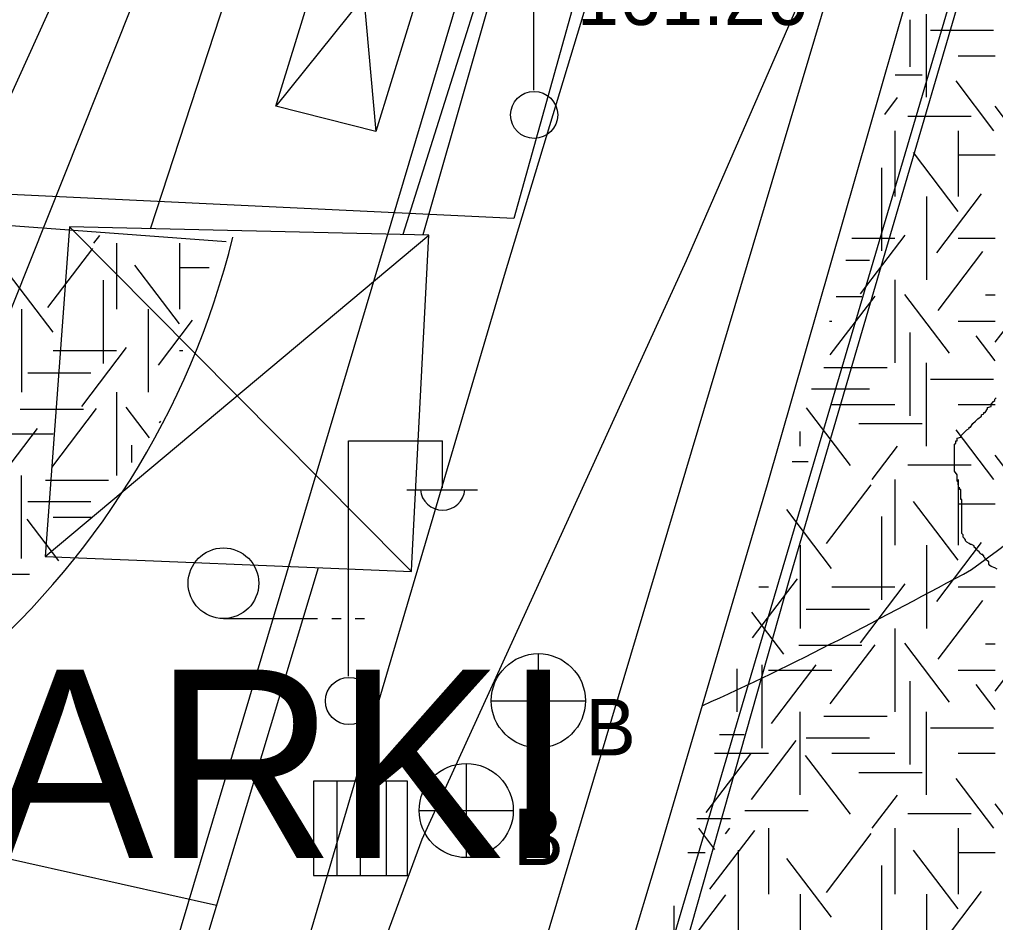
# Model space of a CAD drawing. Extents: x 419101 to 420177, y 4451541 to 4452254.
# Drawn here: x 419843.29 to 419864.02, y 4451645.79 to 4451664.97 of the extents above; entities that cross this region are included whole.
import ezdxf

# ---------------------------------------------------------------- set-up
doc = ezdxf.new("R2010")
doc.units = 0
for name, color, linetype in [('2_KADASTRO', 7, 'Continuous'), ('3_HALİHAZIR', 7, 'Continuous'), ('Level 28', 7, 'Continuous'), ('Level 3', 7, 'Continuous'), ('Level 41', 7, 'Continuous'), ('Level 48', 7, 'Continuous'), ('Level 62', 7, 'Continuous')]:
    doc.layers.add(name, color=color, linetype=linetype)

msp = doc.modelspace()

# ---------------------------------------------------------------- linework, layer by layer
at = {"layer": '2_KADASTRO'}
msp.add_lwpolyline([(419789.195, 4451663.821), (419792.466, 4451722.195), (419796.208, 4451788.966), (419796.952, 4451802.25), (419802.028, 4451804.087), (419846.019, 4451820.004), (419846.711, 4451808.426), (419850.52, 4451780.325), (419850.846, 4451775.043), (419851.91, 4451757.789), (419863.818, 4451701.263), (419862.735, 4451692.788), (419853.795, 4451660.742)], close=True, dxfattribs=at)
msp.add_lwpolyline([(419820.264, 4451544.16), (419824.813, 4451554.446), (419833.565, 4451576.576), (419844.774, 4451607.102), (419842.324, 4451608.225), (419840.963, 4451614.622), (419846.138, 4451628.013), (419847.053, 4451634.549), (419851.843, 4451647.558), (419857.463, 4451659.852), (419863.066, 4451672.719), (419864.62, 4451681.733)], dxfattribs=at)
at = {"layer": '3_HALİHAZIR'}
for p, q in [((419854.213, 4451663.468), (419854.213, 4451668.469)), ((419850.345, 4451668.338), (419850.858, 4451662.592)), ((419852.454, 4451667.765), (419848.734, 4451663.133)), ((419844.352, 4451660.565), (419851.446, 4451653.415)), ((419843.834, 4451653.566), (419851.988, 4451660.392)), ((419850.278, 4451651.02), (419850.278, 4451656.02)), ((419850.278, 4451656.02), (419852.278, 4451656.02)), ((419852.278, 4451655.02), (419852.278, 4451656.02)), ((419851.518, 4451654.98), (419853.018, 4451654.98)), ((419851.446, 4451653.415), (419851.616, 4451653.244)), ((419847.622, 4451652.246), (419849.622, 4451652.246)), ((419849.922, 4451652.246), (419850.122, 4451652.246)), ((419850.422, 4451652.246), (419850.622, 4451652.246)), ((419854.312, 4451651.501), (419854.312, 4451649.501)), ((419853.312, 4451650.501), (419855.312, 4451650.501)), ((419852.78, 4451649.169), (419852.78, 4451647.169)), ((419851.536, 4451648.79), (419849.536, 4451648.79)), ((419849.536, 4451648.79), (419849.536, 4451646.79)), ((419851.536, 4451648.79), (419849.536, 4451648.79)), ((419849.536, 4451648.79), (419849.536, 4451646.79)), ((419850.041, 4451646.79), (419850.041, 4451648.79)), ((419850.536, 4451646.79), (419850.536, 4451648.79)), ((419851.084, 4451646.79), (419851.084, 4451648.79)), ((419851.536, 4451646.79), (419851.536, 4451648.79)), ((419851.536, 4451646.79), (419851.536, 4451648.79)), ((419851.78, 4451648.169), (419853.78, 4451648.169)), ((419849.536, 4451646.79), (419851.536, 4451646.79)), ((419849.536, 4451646.79), (419851.536, 4451646.79))]:
    msp.add_line(p, q, dxfattribs=at)
for points in [[(419854.108, 4451764.505), (419857.462, 4451741.765), (419859.72, 4451728.319), (419862.073, 4451715.212), (419863.24, 4451708.443), (419863.339, 4451705.916), (419863.196, 4451700.825), (419862.751, 4451694.807), (419862.57, 4451691.986), (419862.417, 4451689.935), (419861.848, 4451686.413), (419861.411, 4451684.412), (419860.478, 4451681.371), (419859.193, 4451677.903), (419858.463, 4451675.539), (419857.204, 4451671.483), (419853.588, 4451659.531)], [(419859.718, 4451653.327), (419865.588, 4451673.351), (419870.028, 4451688.451), (419873.771, 4451701.116)], [(419868.918, 4451689.896), (419868.446, 4451688.125), (419864.282, 4451672.893), (419859.172, 4451655.088), (419858.657, 4451653.339)], [(419857.414, 4451679.48), (419855.007, 4451671.421), (419851.855, 4451660.395)], [(419846.075, 4451660.526), (419849.401, 4451670.707), (419854.256, 4451669.364), (419851.435, 4451660.404)], [(419839.208, 4451653.544), (419840.886, 4451657.202), (419840.404, 4451657.42), (419845.513, 4451668.683), (419845.948, 4451668.571), (419846.285, 4451669.221)], [(419840.995, 4451653.525), (419847.113, 4451668.866), (419846.285, 4451669.221)], [(419851.625, 4451653.413), (419851.988, 4451660.392), (419844.352, 4451660.565), (419843.834, 4451653.566), (419846.135, 4451653.471)], [(419853.588, 4451659.531), (419851.782, 4451653.411)], [(419851.782, 4451653.411), (419848.75, 4451643.139), (419844.52, 4451628.342), (419840.24, 4451614.361), (419839.911, 4451613.487), (419839.783, 4451613.337), (419839.571, 4451613.215), (419833.428, 4451612.055), (419832.344, 4451611.962), (419831.936, 4451611.989), (419831.487, 4451612.136), (419831.252, 4451612.24), (419830.867, 4451612.468), (419820.685, 4451621.565), (419809.068, 4451631.913), (419797.161, 4451642.528), (419785.929, 4451652.569), (419784.223, 4451654.124)], [(419849.638, 4451653.326), (419843.337, 4451632.432), (419838.343, 4451615.072), (419832.198, 4451614.027), (419828.746, 4451617.008), (419812.136, 4451631.897), (419793.705, 4451648.418), (419789.63, 4451652.025), (419787.322, 4451654.092)], [(419846.135, 4451653.471), (419846.137, 4451653.471)], [(419846.137, 4451653.471), (419851.616, 4451653.244), (419851.625, 4451653.413)], [(419858.657, 4451653.339), (419856.858, 4451647.217), (419852.994, 4451634.388), (419849.594, 4451622.437), (419845.502, 4451609.533), (419841.448, 4451597.45), (419836.927, 4451585.623), (419832.371, 4451573.643), (419827.96, 4451562.638), (419822.259, 4451547.394), (419821.043, 4451544.152)], [(419844.271, 4451602.4), (419844.354, 4451602.616), (419848.66, 4451615.015), (419854.798, 4451635.955), (419859.652, 4451653.101), (419859.718, 4451653.327)], [(419840.589, 4451650.253), (419841.828, 4451649.699), (419841.394, 4451647.518), (419847.475, 4451646.156)]]:
    msp.add_lwpolyline(points, dxfattribs=at)
msp.add_lwpolyline([(419850.345, 4451668.338), (419852.454, 4451667.765), (419850.858, 4451662.592), (419848.734, 4451663.133)], close=True, dxfattribs=at)
for centre, radius in [((419854.223, 4451662.944), 0.5), ((419847.622, 4451652.996), 0.75), ((419854.312, 4451650.501), 1), ((419850.289, 4451650.495), 0.5), ((419852.78, 4451648.169), 1)]:
    msp.add_circle(centre, radius, dxfattribs=at)
msp.add_arc((419852.279, 4451655.023), 0.474, 184.8384, 355.1464, dxfattribs=at)
for points in [[(419863.518, 4451653.286), (419875.281, 4451661.721), (419884.647, 4451667.369), (419900.486, 4451675.908), (419910.541, 4451690.508), (419912.665, 4451698.792)], [(419857.795, 4451650.397), (419857.804, 4451650.401), (419863.518, 4451653.286)], [(419852.54, 4451632.783), (419856.044, 4451634.211), (419871.444, 4451640.781), (419887.184, 4451646.621), (419902.374, 4451652.471), (419903.245, 4451652.867)], [(419846.731, 4451613.4), (419846.734, 4451613.401), (419851.514, 4451616.401), (419885.634, 4451630.941), (419888.984, 4451632.301), (419889.844, 4451632.681), (419890.744, 4451632.961), (419895.264, 4451633.531), (419919.823, 4451636.751), (419931.005, 4451651.381), (419931.911, 4451652.564)]]:
    msp.add_spline(points, degree=3, dxfattribs=at)
at = {"layer": 'Level 28'}
msp.add_lwpolyline([(419844.35, 4451603.432), (419844.748, 4451604.472), (419847.312, 4451612.044), (419872.817, 4451698.387), (419872.086, 4451699.465), (419877.866, 4451703.382), (419878.674, 4451702.189)], dxfattribs=at)
at = {"layer": 'Level 3'}
for points in [[(419863.233, 4451655.09), (419863.233, 4451655.116), (419863.233, 4451655.141), (419863.207, 4451655.167), (419863.207, 4451655.193), (419863.207, 4451655.219), (419863.207, 4451655.245), (419863.207, 4451655.271), (419863.207, 4451655.297), (419863.155, 4451655.375), (419863.155, 4451655.453), (419863.155, 4451655.479), (419863.155, 4451655.557), (419863.155, 4451655.635), (419863.155, 4451655.661), (419863.155, 4451655.687), (419863.155, 4451655.713), (419863.155, 4451655.739), (419863.155, 4451655.765), (419863.155, 4451655.791), (419863.155, 4451655.817), (419863.155, 4451655.843), (419863.155, 4451655.869), (419863.155, 4451655.947), (419863.181, 4451655.972), (419863.181, 4451655.998), (419863.181, 4451656.024), (419863.207, 4451656.024), (419863.207, 4451656.05), (419863.207, 4451656.076), (419863.285, 4451656.102), (419863.285, 4451656.128), (419863.363, 4451656.206), (419863.415, 4451656.258), (419863.466, 4451656.284), (419863.466, 4451656.31), (419863.492, 4451656.31), (419863.544, 4451656.388), (419863.596, 4451656.44), (419863.648, 4451656.492), (419863.726, 4451656.544), (419863.726, 4451656.57), (419863.778, 4451656.596), (419863.778, 4451656.622), (419863.804, 4451656.622), (419863.856, 4451656.7), (419863.856, 4451656.726), (419863.933, 4451656.752), (419863.933, 4451656.777), (419863.933, 4451656.803), (419863.985, 4451656.855), (419864.011, 4451656.881), (419864.011, 4451656.907), (419864.037, 4451656.933)], [(419864.063, 4451653.298), (419864.011, 4451653.324), (419863.933, 4451653.35), (419863.907, 4451653.376), (419863.882, 4451653.402), (419863.882, 4451653.428), (419863.882, 4451653.454), (419863.804, 4451653.505), (419863.804, 4451653.531), (419863.778, 4451653.557), (419863.778, 4451653.583), (419863.752, 4451653.583), (419863.752, 4451653.609), (419863.726, 4451653.609), (419863.7, 4451653.635), (419863.674, 4451653.661), (419863.648, 4451653.687), (419863.622, 4451653.713), (419863.596, 4451653.739), (419863.57, 4451653.765), (419863.57, 4451653.791), (419863.518, 4451653.817), (419863.492, 4451653.817), (419863.466, 4451653.843), (419863.415, 4451653.869), (419863.389, 4451653.895), (419863.389, 4451653.921), (419863.363, 4451653.947), (419863.337, 4451653.973), (419863.337, 4451653.999), (419863.337, 4451654.025), (419863.311, 4451654.051), (419863.311, 4451654.077), (419863.311, 4451654.103), (419863.311, 4451654.181), (419863.311, 4451654.233), (419863.311, 4451654.259), (419863.311, 4451654.285), (419863.311, 4451654.31), (419863.311, 4451654.336), (419863.311, 4451654.362), (419863.311, 4451654.388), (419863.311, 4451654.414), (419863.311, 4451654.44), (419863.311, 4451654.466), (419863.311, 4451654.492), (419863.311, 4451654.518), (419863.311, 4451654.544), (419863.311, 4451654.57), (419863.311, 4451654.596), (419863.311, 4451654.622), (419863.311, 4451654.648), (419863.311, 4451654.726), (419863.311, 4451654.752), (419863.311, 4451654.778), (419863.285, 4451654.778), (419863.285, 4451654.804), (419863.285, 4451654.83), (419863.285, 4451654.856), (419863.285, 4451654.882), (419863.285, 4451654.908), (419863.285, 4451654.934), (419863.285, 4451654.96), (419863.285, 4451654.986), (419863.259, 4451654.986), (419863.259, 4451655.012), (419863.259, 4451655.038)]]:
    msp.add_lwpolyline(points, dxfattribs=at)
at = {"layer": 'Level 41'}
for p, q in [((419862.56, 4451663.318), (419862.56, 4451665.086)), ((419862.206, 4451664.962), (419862.206, 4451663.963)), ((419862.642, 4451664.743), (419863.985, 4451664.743)), ((419863.231, 4451664.202), (419864.019, 4451664.202)), ((419861.895, 4451663.795), (419862.467, 4451663.795)), ((419863.99, 4451662.609), (419863.188, 4451663.665)), ((419861.671, 4451662.956), (419861.944, 4451663.315)), ((419864.413, 4451662.609), (419864.019, 4451663.127)), ((419862.163, 4451662.921), (419863.506, 4451662.921)), ((419861.888, 4451662.609), (419861.888, 4451661.211)), ((419863.231, 4451662.609), (419863.231, 4451661.211)), ((419863.231, 4451662.609), (419863.231, 4451661.211)), ((419863.232, 4451660.895), (419862.283, 4451662.144)), ((419863.231, 4451662.095), (419864.019, 4451662.095)), ((419861.606, 4451661.821), (419861.606, 4451660.054)), ((419862.56, 4451661.211), (419862.56, 4451659.444)), ((419862.56, 4451661.211), (419862.56, 4451659.444)), ((419862.78, 4451660.018), (419863.729, 4451661.268)), ((419844.867, 4451660.219), (419844.994, 4451660.385)), ((419860.97, 4451660.327), (419861.888, 4451660.327)), ((419861.155, 4451659.143), (419862.104, 4451660.393)), ((419863.231, 4451660.327), (419864.019, 4451660.327)), ((419843.895, 4451658.856), (419844.844, 4451660.106)), ((419845.348, 4451660.219), (419845.348, 4451658.821)), ((419846.691, 4451660.219), (419846.691, 4451658.821)), ((419846.691, 4451660.219), (419846.691, 4451658.821)), ((419847.45, 4451660.219), (419847.448, 4451660.221)), ((419862.806, 4451658.792), (419863.756, 4451660.041)), ((419846.692, 4451658.505), (419845.743, 4451659.754)), ((419846.691, 4451659.705), (419847.318, 4451659.705)), ((419860.845, 4451659.857), (419861.348, 4451659.857)), ((419844.002, 4451658.33), (419843.053, 4451659.579)), ((419845.066, 4451659.431), (419845.066, 4451657.664)), ((419861.888, 4451659.444), (419861.888, 4451657.677)), ((419860.515, 4451657.846), (419861.465, 4451659.096)), ((419860.639, 4451659.087), (419861.188, 4451659.087)), ((419863.045, 4451657.88), (419862.096, 4451659.129)), ((419863.815, 4451659.12), (419864.019, 4451659.12)), ((419864.019, 4451658.114), (419864.578, 4451658.85)), ((419843.334, 4451658.821), (419843.334, 4451657.054)), ((419846.02, 4451658.821), (419846.02, 4451657.054)), ((419846.02, 4451658.821), (419846.02, 4451657.054)), ((419846.24, 4451657.628), (419846.966, 4451658.585)), ((419860.499, 4451658.56), (419860.545, 4451658.56)), ((419863.231, 4451658.56), (419864.019, 4451658.56)), ((419862.206, 4451658.322), (419862.206, 4451656.554)), ((419864.019, 4451657.72), (419863.613, 4451658.254)), ((419844.005, 4451657.937), (419845.348, 4451657.937)), ((419844.615, 4451656.753), (419845.564, 4451658.003)), ((419846.691, 4451657.937), (419846.763, 4451657.937)), ((419862.56, 4451655.909), (419862.56, 4451657.677)), ((419843.465, 4451657.467), (419844.808, 4451657.467)), ((419860.379, 4451657.579), (419861.722, 4451657.579)), ((419862.642, 4451657.334), (419863.985, 4451657.334)), ((419845.348, 4451657.054), (419845.348, 4451655.287)), ((419860.115, 4451657.123), (419861.348, 4451657.123)), ((419860.545, 4451656.793), (419861.888, 4451656.793)), ((419863.231, 4451656.793), (419864.019, 4451656.793)), ((419843.305, 4451656.697), (419844.648, 4451656.697)), ((419843.975, 4451655.456), (419844.925, 4451656.706)), ((419846.051, 4451656.087), (419845.556, 4451656.739)), ((419860.941, 4451655.498), (419860.009, 4451656.723)), ((419846.266, 4451656.402), (419846.292, 4451656.437)), ((419861.124, 4451656.386), (419862.467, 4451656.386)), ((419842.662, 4451656.17), (419844.005, 4451656.17)), ((419842.723, 4451655.036), (419843.672, 4451656.285)), ((419859.874, 4451655.909), (419859.874, 4451656.217)), ((419863.99, 4451655.2), (419863.188, 4451656.256)), ((419845.666, 4451655.932), (419845.666, 4451655.564)), ((419861.407, 4451655.2), (419861.944, 4451655.906)), ((419859.704, 4451655.581), (419860.044, 4451655.581)), ((419864.413, 4451655.2), (419864.019, 4451655.718)), ((419862.163, 4451655.512), (419863.506, 4451655.512)), ((419843.334, 4451653.519), (419843.334, 4451655.287)), ((419843.839, 4451655.189), (419845.182, 4451655.189)), ((419861.888, 4451655.2), (419861.888, 4451653.802)), ((419863.231, 4451655.2), (419863.231, 4451653.802)), ((419863.231, 4451655.2), (419863.231, 4451653.802)), ((419860.435, 4451653.837), (419861.384, 4451655.087)), ((419843.465, 4451654.733), (419844.808, 4451654.733)), ((419863.232, 4451653.486), (419862.283, 4451654.735)), ((419860.542, 4451653.311), (419859.593, 4451654.56)), ((419863.231, 4451654.686), (419864.019, 4451654.686)), ((419844.124, 4451653.472), (419843.451, 4451654.357)), ((419844.005, 4451654.403), (419844.811, 4451654.403)), ((419861.606, 4451654.412), (419861.606, 4451652.645)), ((419859.874, 4451653.802), (419859.874, 4451652.035)), ((419862.56, 4451653.802), (419862.56, 4451652.035)), ((419862.56, 4451653.802), (419862.56, 4451652.035)), ((419862.78, 4451652.609), (419863.729, 4451653.859)), ((419842.161, 4451653.191), (419843.504, 4451653.191)), ((419858.864, 4451651.839), (419859.815, 4451653.088)), ((419858.994, 4451652.918), (419859.202, 4451652.918)), ((419860.545, 4451652.918), (419861.888, 4451652.918)), ((419861.155, 4451651.734), (419862.104, 4451652.984)), ((419863.231, 4451652.918), (419864.019, 4451652.918)), ((419862.806, 4451651.383), (419863.756, 4451652.632)), ((419860.005, 4451652.448), (419861.348, 4451652.448)), ((419859.53, 4451651.489), (419858.851, 4451652.382)), ((419861.888, 4451652.035), (419861.888, 4451650.268)), ((419859.845, 4451651.678), (419861.188, 4451651.678)), ((419860.515, 4451650.437), (419861.465, 4451651.687)), ((419863.045, 4451650.471), (419862.096, 4451651.72)), ((419863.815, 4451651.711), (419864.019, 4451651.711)), ((419864.019, 4451650.705), (419864.578, 4451651.441)), ((419858.531, 4451651.181), (419858.531, 4451650.268)), ((419859.063, 4451651.263), (419859.063, 4451649.495)), ((419859.263, 4451650.017), (419860.212, 4451651.266)), ((419859.202, 4451651.151), (419860.545, 4451651.151)), ((419863.231, 4451651.151), (419864.019, 4451651.151)), ((419862.206, 4451650.913), (419862.206, 4451649.145)), ((419864.019, 4451650.311), (419863.613, 4451650.845)), ((419859.874, 4451648.5), (419859.874, 4451650.268)), ((419860.379, 4451650.17), (419861.722, 4451650.17)), ((419862.56, 4451648.5), (419862.56, 4451650.268)), ((419858.159, 4451649.785), (419858.685, 4451649.785)), ((419862.642, 4451649.925), (419863.985, 4451649.925)), ((419858.838, 4451648.403), (419859.787, 4451649.653)), ((419860.005, 4451649.714), (419861.348, 4451649.714)), ((419857.878, 4451648.124), (419858.827, 4451649.373)), ((419858.052, 4451649.384), (419859.202, 4451649.384)), ((419860.941, 4451648.089), (419859.991, 4451649.338)), ((419860.545, 4451649.384), (419861.888, 4451649.384)), ((419863.231, 4451649.384), (419864.019, 4451649.384)), ((419861.124, 4451648.977), (419862.467, 4451648.977)), ((419863.99, 4451647.791), (419863.188, 4451648.847)), ((419861.407, 4451647.791), (419861.944, 4451648.497)), ((419864.413, 4451647.791), (419864.019, 4451648.309)), ((419858.701, 4451648.172), (419860.044, 4451648.172)), ((419862.163, 4451648.103), (419863.506, 4451648.103)), ((419857.682, 4451647.997), (419858.392, 4451647.997)), ((419858.065, 4451647.339), (419857.721, 4451647.791)), ((419857.958, 4451646.497), (419858.908, 4451647.747)), ((419858.291, 4451647.671), (419858.382, 4451647.791)), ((419859.202, 4451647.791), (419859.202, 4451646.393)), ((419860.435, 4451646.428), (419861.384, 4451647.678)), ((419861.888, 4451647.791), (419861.888, 4451646.393)), ((419863.231, 4451647.791), (419863.231, 4451646.393)), ((419863.231, 4451647.791), (419863.231, 4451646.393)), ((419857.49, 4451647.277), (419857.859, 4451647.277)), ((419858.558, 4451647.324), (419858.558, 4451645.557)), ((419863.232, 4451646.077), (419862.283, 4451647.326)), ((419863.231, 4451647.277), (419864.019, 4451647.277)), ((419860.542, 4451645.902), (419859.593, 4451647.151)), ((419861.606, 4451647.003), (419861.606, 4451645.236)), ((419862.78, 4451645.2), (419863.729, 4451646.45)), ((419857.347, 4451645.131), (419858.296, 4451646.381)), ((419859.874, 4451646.393), (419859.874, 4451644.626)), ((419862.56, 4451646.393), (419862.56, 4451644.626)), ((419862.56, 4451646.393), (419862.56, 4451644.626)), ((419857.188, 4451646.145), (419857.188, 4451644.626))]:
    msp.add_line(p, q, dxfattribs=at)
at = {"layer": 'Level 62'}
for p, q in [((419872.885, 4451707.165), (419844.884, 4451613.291)), ((419837.731, 4451615.546), (419857.161, 4451680.686)), ((419831.637, 4451661.442), (419847.682, 4451660.255))]:
    msp.add_line(p, q, dxfattribs=at)
msp.add_arc((419830.598, 4451664.592), 17.74, 274.263, 346.1596, dxfattribs=at)

# ---------------------------------------------------------------- texts
at = {"layer": '3_HALİHAZIR'}
msp.add_text('161.26 ', height=1.2, rotation=359.9971, dxfattribs=at).set_placement((419855.132, 4451664.854))
for p in [(419855.312, 4451649.34), (419853.78, 4451647.008)]:
    msp.add_text('B', height=1.2, dxfattribs=at).set_placement(p)
at = {"layer": 'Level 48'}
msp.add_text('YERALTI  OTOPARKI', height=4, dxfattribs=at).set_placement((419802.147, 4451647.163))

doc.saveas('drawing.dxf')
